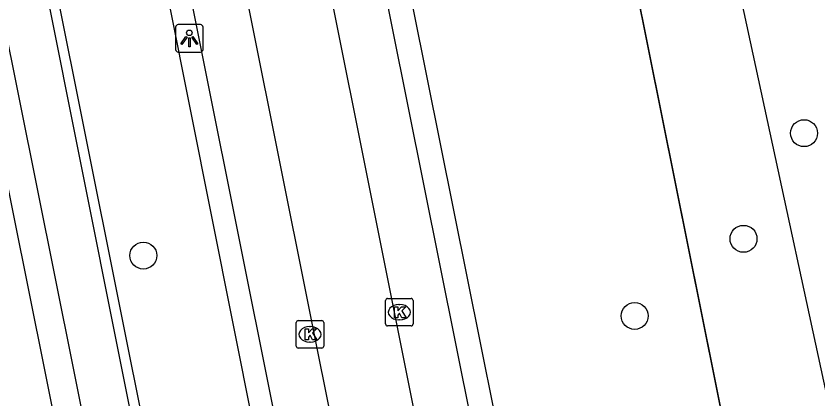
# Model space of a CAD drawing. Extents: x 160203 to 161526, y 379529 to 381797.
# Drawn here: x 160841.91 to 160871.04, y 380317.76 to 380331.67 of the extents above; entities that cross this region are included whole.
import ezdxf

# ---------------------------------------------------------------- set-up
doc = ezdxf.new("R2010")
doc.units = 0
for name, color, linetype in [('IMGEO_Boom', 7, 'Continuous'), ('IMGEO_Groenvoorziening', 7, 'Continuous'), ('IMGEO_Hek', 7, 'Continuous'), ('IMGEO_Kolk', 7, 'Continuous'), ('IMGEO_Lichtpunt', 7, 'Continuous'), ('IMGEO_Rijbaan_lokaal_gesloten', 7, 'Continuous'), ('IMGEO_Rijbaan_lokaal_open', 7, 'Continuous'), ('IMGEO_Voetpad_open', 7, 'Continuous')]:
    doc.layers.add(name, color=color, linetype=linetype)

msp = doc.modelspace()

# ---------------------------------------------------------------- linework, layer by layer
at = {"layer": 'IMGEO_Boom'}
for centre in [(160870.534, 380327.415), (160868.333, 380323.579), (160846.533, 380322.971), (160864.38, 380320.779)]:
    msp.add_circle(centre, 0.489, dxfattribs=at)
at = {"layer": 'IMGEO_Groenvoorziening'}
for points in [[(160881.269, 380248.945), (160881.057, 380250), (160863.415, 380337.765)], [(160867.634, 380335.108), (160886.037, 380249.962)]]:
    msp.add_lwpolyline(points, dxfattribs=at)
at = {"layer": 'IMGEO_Hek'}
msp.add_lwpolyline([(160863.455, 380337.568), (160881.057, 380250)], dxfattribs=at)
at = {"layer": 'IMGEO_Kolk'}
for p, q in [((160855.33, 380320.488), (160855.33, 380321.34)), ((160855.405, 380321.414), (160856.257, 380321.414)), ((160856.331, 380321.34), (160856.331, 380320.488)), ((160855.818, 380321.194), (160855.843, 380321.194)), ((160855.841, 380320.634), (160855.816, 380320.634)), ((160852.085, 380319.684), (160852.085, 380320.536)), ((160852.16, 380320.61), (160853.012, 380320.61)), ((160852.573, 380320.39), (160852.598, 380320.39)), ((160853.086, 380320.536), (160853.086, 380319.684)), ((160856.257, 380320.414), (160855.405, 380320.414)), ((160852.596, 380319.83), (160852.571, 380319.83)), ((160853.012, 380319.61), (160852.16, 380319.61))]:
    msp.add_line(p, q, dxfattribs=at)
for points in [[(160855.33, 380320.488), (160855.33, 380321.34)], [(160855.405, 380321.414), (160856.257, 380321.414)], [(160856.331, 380321.34), (160856.331, 380320.488)], [(160855.651, 380321.114), (160855.774, 380321.114), (160855.774, 380320.963), (160855.904, 380321.114), (160856.068, 380321.114), (160855.922, 380320.963), (160856.075, 380320.714), (160855.923, 380320.714), (160855.838, 380320.878), (160855.774, 380320.811), (160855.774, 380320.714), (160855.651, 380320.714), (160855.651, 380321.114)], [(160852.085, 380319.684), (160852.085, 380320.536)], [(160852.16, 380320.61), (160853.012, 380320.61)], [(160853.086, 380320.536), (160853.086, 380319.684)], [(160856.257, 380320.414), (160855.405, 380320.414)], [(160852.406, 380320.31), (160852.529, 380320.31), (160852.529, 380320.159), (160852.659, 380320.31), (160852.823, 380320.31), (160852.677, 380320.159), (160852.83, 380319.91), (160852.678, 380319.91), (160852.593, 380320.074), (160852.529, 380320.007), (160852.529, 380319.91), (160852.406, 380319.91), (160852.406, 380320.31)], [(160853.012, 380319.61), (160852.16, 380319.61)]]:
    msp.add_lwpolyline(points, dxfattribs=at)
for centre, start, end in [((160855.407, 380321.338), 91.552, 178.448), ((160855.407, 380321.338), 91.552, 178.448), ((160856.255, 380321.338), 1.552, 88.448), ((160856.255, 380321.338), 1.552, 88.448), ((160852.162, 380320.534), 91.552, 178.448), ((160852.162, 380320.534), 91.552, 178.448), ((160853.01, 380320.534), 1.552, 88.448), ((160853.01, 380320.534), 1.552, 88.448), ((160855.407, 380320.49), 181.552, 268.448), ((160855.407, 380320.49), 181.552, 268.448), ((160856.255, 380320.49), 271.552, 358.448), ((160856.255, 380320.49), 271.552, 358.448), ((160852.162, 380319.686), 181.552, 268.448), ((160852.162, 380319.686), 181.552, 268.448), ((160853.01, 380319.686), 271.552, 358.448), ((160853.01, 380319.686), 271.552, 358.448)]:
    msp.add_arc(centre, 0.0765, start, end, dxfattribs=at)
for centre, major_axis, ratio, start_param, end_param in [((160855.817, 380320.914), (-0.387, 0.002), 0.722429, 4.712389, 7.853982), ((160855.842, 380320.914), (-0.39, 0.002), 0.717154, 1.570796, 4.712389), ((160852.572, 380320.11), (-0.387, 0.002), 0.722429, 4.712389, 7.853982), ((160852.597, 380320.11), (-0.39, 0.002), 0.717154, 1.570796, 4.712389)]:
    msp.add_ellipse(centre, major_axis=major_axis, ratio=ratio, start_param=start_param, end_param=end_param, dxfattribs=at)
at = {"layer": 'IMGEO_Lichtpunt'}
for p, q in [((160847.705, 380331.261), (160847.705, 380330.454)), ((160847.705, 380331.261), (160847.705, 380330.454)), ((160848.607, 380331.356), (160847.799, 380331.356)), ((160848.607, 380331.356), (160847.799, 380331.356)), ((160848.701, 380330.454), (160848.701, 380331.261)), ((160848.701, 380330.454), (160848.701, 380331.261)), ((160847.799, 380330.36), (160848.607, 380330.36)), ((160847.799, 380330.36), (160848.607, 380330.36))]:
    msp.add_line(p, q, dxfattribs=at)
for points in [[(160848.079, 380330.925), (160848.118, 380330.897), (160847.93, 380330.635), (160847.892, 380330.662), (160848.079, 380330.925)], [(160848.181, 380330.877), (160848.228, 380330.877), (160848.228, 380330.555), (160848.181, 380330.555), (160848.181, 380330.877)], [(160848.291, 380330.897), (160848.329, 380330.924), (160848.516, 380330.662), (160848.477, 380330.634), (160848.291, 380330.897)]]:
    msp.add_lwpolyline(points, dxfattribs=at)
msp.add_circle((160848.204, 380331.059), 0.0994, dxfattribs=at)
for centre, start, end in [((160847.799, 380331.261), 90, 180), ((160847.799, 380331.261), 90, 180), ((160848.607, 380331.261), 0, 90), ((160848.607, 380331.261), 0, 90), ((160847.799, 380330.454), 180, 270), ((160847.799, 380330.454), 180, 270), ((160848.607, 380330.454), 270, 0), ((160848.607, 380330.454), 270, 360)]:
    msp.add_arc(centre, 0.0946, start, end, dxfattribs=at)
at = {"layer": 'IMGEO_Rijbaan_lokaal_gesloten'}
for points in [[(160807.391, 380496.064), (160807.806, 380496.157), (160808.357, 380496.254), (160809.488, 380490.62), (160847.878, 380299.47), (160857.878, 380249.092), (160856.862, 380248.916)], [(160856.862, 380248.916), (160846.915, 380299.112), (160808.457, 380490.462), (160808.139, 380492.044), (160807.391, 380496.064)], [(160868.857, 380254.989), (160852.388, 380337.253)], [(160849.421, 380336.657), (160865.837, 380254.767)], [(160842.958, 380332.843), (160858.995, 380252.491), (160859.163, 380252.606)]]:
    msp.add_lwpolyline(points, dxfattribs=at)
at = {"layer": 'IMGEO_Rijbaan_lokaal_open'}
msp.add_lwpolyline([(160859.163, 380252.606), (160859.34, 380252.626), (160858.197, 380258.685), (160843.314, 380332.925), (160842.958, 380332.843)], dxfattribs=at)
at = {"layer": 'IMGEO_Voetpad_open'}
for points in [[(160870.189, 380258.635), (160865.491, 380281.923), (160854.396, 380337.15)], [(160855.357, 380336.794), (160871.032, 380258.795), (160870.189, 380258.635)], [(160863.31, 380257.223), (160862.511, 380257.061), (160859.843, 380270.107), (160846.694, 380336.054)], [(160847.569, 380335.76), (160863.31, 380257.223)]]:
    msp.add_lwpolyline(points, dxfattribs=at)

doc.saveas('drawing.dxf')
